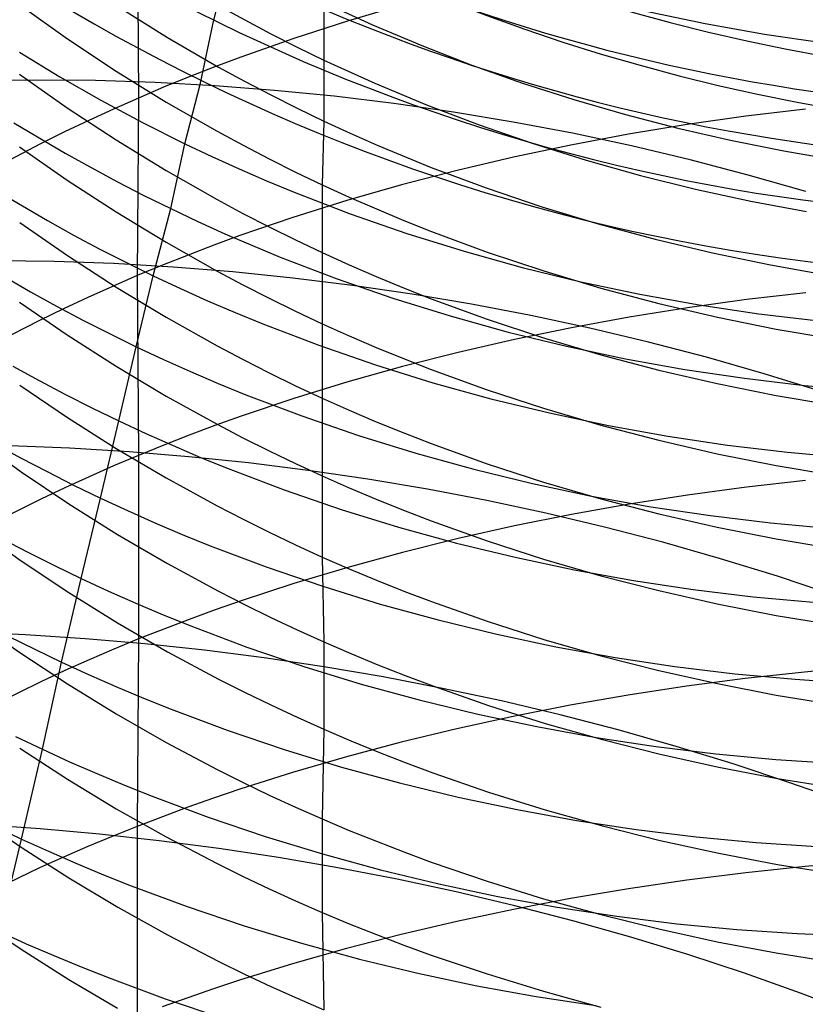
# Model space of a CAD drawing. Extents: x -383 to 1849, y -1185 to -529.
# Tile 812 of 870: x 1823 to 1829, y -953 to -945. Entities that reach past the tile are written whole.
import ezdxf

# ---------------------------------------------------------------- set-up
doc = ezdxf.new("R2010")
doc.units = 0
doc.layers.add('PREDEFINITO', color=7, linetype='CONTINUOUS')

msp = doc.modelspace()

# ---------------------------------------------------------------- linework, layer by layer
at = {"layer": 'PREDEFINITO'}
for p, q in [((1823.7571, -944.3396, 645.9515), (1823.7659, -945.7457, 647.3666)), ((1824.3709, -945.1485, 552.0165), (1824.4757, -944.705, 553.3975)), ((1822.8018, -944.9885, 602.9927), (1823.1889, -945.2642, 602.8795)), ((1825.2711, -944.9695, 598.2061), (1825.666, -945.1509, 598.1466)), ((1825.2711, -944.9695, 598.2061), (1825.2724, -945.4377, 599.6127)), ((1825.9089, -944.9894, 648.24), (1825.4643, -945.1204, 648.0869)), ((1823.5966, -945.0008, 601.3648), (1824.0023, -945.254, 601.2676)), ((1824.4184, -944.9956, 599.7697), (1824.6288, -945.1114, 599.7283)), ((1827.8892, -945.0398, 556.2983), (1828.368, -945.1412, 556.2999)), ((1824.2706, -945.624, 550.6456), (1824.3709, -945.1485, 552.0165)), ((1824.6288, -945.1114, 599.7283), (1824.8413, -945.2237, 599.6884)), ((1825.4643, -945.1204, 648.0869), (1825.0272, -945.2616, 647.923)), ((1828.368, -945.1412, 556.2999), (1828.8501, -945.2274, 556.298)), ((1824.8413, -945.2237, 599.6884), (1825.0558, -945.3325, 599.6498)), ((1825.666, -945.1509, 598.1466), (1826.0668, -945.3204, 598.0915)), ((1828.8501, -945.2274, 556.298), (1829.3351, -945.2986, 556.2926)), ((1823.1889, -945.2642, 602.8795), (1823.5853, -945.5276, 602.7719)), ((1824.0023, -945.254, 601.2676), (1824.4168, -945.494, 601.1761)), ((1825.0272, -945.2616, 647.923), (1824.598, -945.4128, 647.7483)), ((1822.7997, -945.3735, 549.1306), (1823.1277, -945.5725, 549.1737)), ((1825.0558, -945.3325, 599.6498), (1825.2724, -945.4377, 599.6127)), ((1826.0668, -945.3204, 598.0915), (1826.4732, -945.478, 598.0409)), ((1824.598, -945.4128, 647.7483), (1824.3866, -945.4923, 647.6569)), ((1825.2724, -945.4377, 599.6127), (1825.2709, -945.9328, 601.0105)), ((1825.2724, -945.4377, 599.6127), (1825.6859, -945.6261, 599.5467)), ((1823.5853, -945.5276, 602.7719), (1823.9909, -945.7784, 602.6699)), ((1824.3866, -945.4923, 647.6569), (1824.1774, -945.5742, 647.5628)), ((1824.4168, -945.494, 601.1761), (1824.6273, -945.609, 601.1325)), ((1826.4732, -945.478, 598.0409), (1826.8848, -945.6238, 597.9948)), ((1822.9368, -945.5998, 500.1742), (1822.4582, -945.606, 500.2883)), ((1822.8009, -945.5509, 604.3982), (1823.1879, -945.8242, 604.2797)), ((1823.4178, -945.6045, 500.0705), (1822.9368, -945.5998, 500.1742)), ((1823.1277, -945.5725, 549.1737), (1823.461, -945.7628, 549.2134)), ((1823.9008, -945.62, 499.9772), (1823.4178, -945.6045, 500.0705)), ((1824.3852, -945.6464, 499.8946), (1823.9008, -945.62, 499.9772)), ((1824.1774, -945.5742, 647.5628), (1823.9705, -945.6587, 647.466)), ((1824.1429, -946.1167, 549.2832), (1824.2706, -945.624, 550.6456)), ((1824.6273, -945.609, 601.1325), (1824.8398, -945.7204, 601.0903)), ((1825.6859, -945.6261, 599.5467), (1826.1061, -945.8015, 599.4859)), ((1826.8848, -945.6238, 597.9948), (1827.3012, -945.7576, 597.9531)), ((1823.9705, -945.6587, 647.466), (1823.7659, -945.7457, 647.3666)), ((1824.8704, -945.6836, 499.8226), (1824.3852, -945.6464, 499.8946)), ((1825.3559, -945.7317, 499.7615), (1824.8704, -945.6836, 499.8226)), ((1823.461, -945.7628, 549.2134), (1823.7995, -945.9443, 549.25)), ((1823.7659, -945.7457, 647.3666), (1823.5636, -945.8353, 647.2645)), ((1823.7659, -945.7457, 647.3666), (1823.7568, -947.1883, 648.7451)), ((1823.9909, -945.7784, 602.6699), (1824.4053, -946.0162, 602.5737)), ((1824.8398, -945.7204, 601.0903), (1825.0543, -945.8284, 601.0497)), ((1825.8412, -945.7906, 499.7112), (1825.3559, -945.7317, 499.7615)), ((1826.3256, -945.8604, 499.6721), (1825.8412, -945.7906, 499.7112)), ((1827.3012, -945.7576, 597.9531), (1827.7219, -945.8797, 597.9158)), ((1823.1879, -945.8242, 604.2797), (1823.5843, -946.0854, 604.1669)), ((1823.5636, -945.8353, 647.2645), (1823.3639, -945.9273, 647.1597)), ((1825.0543, -945.8284, 601.0497), (1825.2709, -945.9328, 601.0105)), ((1826.1061, -945.8015, 599.4859), (1826.5322, -945.964, 599.4303)), ((1826.8088, -945.941, 499.644), (1826.3256, -945.8604, 499.6721)), ((1829.1815, -945.8359, 650.4092), (1828.6994, -945.8938, 650.3316)), ((1822.7532, -945.9463, 547.7814), (1823.1701, -946.193, 547.8373)), ((1823.3639, -945.9273, 647.1597), (1823.1666, -946.0217, 647.0524)), ((1823.7995, -945.9443, 549.25), (1824.1429, -946.1167, 549.2832)), ((1825.2709, -945.9328, 601.0105), (1825.2592, -946.451, 602.3997)), ((1825.2709, -945.9328, 601.0105), (1825.4862, -946.0321, 600.9734)), ((1827.2902, -946.0323, 499.6273), (1826.8088, -945.941, 499.644)), ((1827.7219, -945.8797, 597.9158), (1828.1466, -945.9899, 597.8829)), ((1828.6994, -945.8938, 650.3316), (1828.2209, -945.9618, 650.2428)), ((1823.1666, -946.0217, 647.0524), (1822.9718, -946.1186, 646.9425)), ((1824.4053, -946.0162, 602.5737), (1824.6157, -946.1301, 602.5279)), ((1826.5322, -945.964, 599.4303), (1826.964, -946.1136, 599.3797)), ((1828.2209, -945.9618, 650.2428), (1827.7466, -946.0397, 650.1428)), ((1828.1466, -945.9899, 597.8829), (1828.5749, -946.0883, 597.8545)), ((1823.5843, -946.0854, 604.1669), (1823.9899, -946.3341, 604.06)), ((1825.4862, -946.0321, 600.9734), (1825.7033, -946.1279, 600.9378)), ((1827.7466, -946.0397, 650.1428), (1827.277, -946.1276, 650.0316)), ((1827.7691, -946.1345, 499.6219), (1827.2902, -946.0323, 499.6273)), ((1828.5749, -946.0883, 597.8545), (1829.0064, -946.1749, 597.8304)), ((1822.9718, -946.1186, 646.9425), (1822.5898, -946.3193, 646.7154)), ((1822.8012, -946.1412, 605.7932), (1823.1883, -946.4122, 605.6692)), ((1824.0282, -946.6444, 547.9325), (1824.1429, -946.1167, 549.2832)), ((1824.1429, -946.1167, 549.2832), (1824.3622, -946.2207, 549.3024)), ((1824.6157, -946.1301, 602.5279), (1824.8282, -946.2405, 602.4836)), ((1825.7033, -946.1279, 600.9378), (1826.1428, -946.309, 600.8711)), ((1827.277, -946.1276, 650.0316), (1826.8128, -946.2255, 649.9094)), ((1826.964, -946.1136, 599.3797), (1827.4009, -946.2503, 599.3343)), ((1828.2451, -946.2475, 499.6279), (1827.7691, -946.1345, 499.6219)), ((1829.0064, -946.1749, 597.8304), (1829.4407, -946.2498, 597.8107)), ((1823.1701, -946.193, 547.8373), (1823.3816, -946.3112, 547.8632)), ((1824.3622, -946.2207, 549.3024), (1824.5833, -946.3211, 549.3202)), ((1824.8282, -946.2405, 602.4836), (1825.0427, -946.3475, 602.4409)), ((1826.8128, -946.2255, 649.9094), (1826.3543, -946.3333, 649.7761)), ((1827.4009, -946.2503, 599.3343), (1827.8426, -946.3741, 599.2941)), ((1828.7177, -946.3712, 499.6456), (1828.2451, -946.2475, 499.6279)), ((1823.3816, -946.3112, 547.8632), (1823.5951, -946.4259, 547.8877)), ((1823.9899, -946.3341, 604.06), (1824.4043, -946.5698, 603.9592)), ((1824.5833, -946.3211, 549.3202), (1824.8063, -946.4177, 549.3367)), ((1825.0427, -946.3475, 602.4409), (1825.2592, -946.451, 602.3997)), ((1826.3543, -946.3333, 649.7761), (1825.9022, -946.451, 649.6317)), ((1826.1428, -946.309, 600.8711), (1826.5888, -946.476, 600.8102)), ((1823.1883, -946.4122, 605.6692), (1823.5847, -946.6711, 605.5512)), ((1823.5951, -946.4259, 547.8877), (1823.8107, -946.5369, 547.9108)), ((1824.8063, -946.4177, 549.3367), (1825.0309, -946.5107, 549.3519)), ((1827.8426, -946.3741, 599.2941), (1828.2884, -946.485, 599.2589)), ((1829.1862, -946.5057, 499.675), (1828.7177, -946.3712, 499.6456)), ((1822.6112, -946.4963, 546.432), (1823.0282, -946.7414, 546.4906)), ((1825.2592, -946.451, 602.3997), (1825.2582, -947.0008, 603.7767)), ((1825.2592, -946.451, 602.3997), (1825.4777, -946.5509, 602.3601)), ((1825.9022, -946.451, 649.6317), (1825.4571, -946.5787, 649.4763)), ((1826.5888, -946.476, 600.8102), (1827.0409, -946.6291, 600.7553)), ((1828.2884, -946.485, 599.2589), (1828.738, -946.5831, 599.2287)), ((1823.8107, -946.5369, 547.9108), (1824.0282, -946.6444, 547.9325)), ((1824.4043, -946.5698, 603.9592), (1824.6146, -946.6827, 603.9112)), ((1825.4571, -946.5787, 649.4763), (1825.0194, -946.7163, 649.3099)), ((1825.0309, -946.5107, 549.3519), (1825.4851, -946.6856, 549.3783)), ((1825.4777, -946.5509, 602.3601), (1825.6982, -946.6472, 602.3221)), ((1828.738, -946.5831, 599.2287), (1829.191, -946.6684, 599.2036)), ((1823.8868, -947.1901, 546.5903), (1824.0282, -946.6444, 547.9325)), ((1824.0282, -946.6444, 547.9325), (1824.2475, -946.7481, 547.9528)), ((1825.6982, -946.6472, 602.3221), (1825.9204, -946.7399, 602.2858)), ((1827.0409, -946.6291, 600.7553), (1827.4986, -946.7683, 600.7062)), ((1823.0282, -946.7414, 546.4906), (1823.2399, -946.8589, 546.5177)), ((1823.5847, -946.6711, 605.5512), (1823.9903, -946.9177, 605.4394)), ((1824.2475, -946.7481, 547.9528), (1824.4688, -946.8482, 547.9716)), ((1825.0194, -946.7163, 649.3099), (1824.5898, -946.8638, 649.1326)), ((1824.6146, -946.6827, 603.9112), (1824.8271, -946.7922, 603.8647)), ((1825.4851, -946.6856, 549.3783), (1825.9454, -946.8457, 549.3994)), ((1825.9204, -946.7399, 602.2858), (1826.1444, -946.8291, 602.251)), ((1822.8017, -946.7568, 607.1783), (1823.1887, -947.0256, 607.0488)), ((1824.8271, -946.7922, 603.8647), (1825.0416, -946.8983, 603.8199)), ((1826.1444, -946.8291, 602.251), (1826.5975, -946.9968, 602.1861)), ((1827.4986, -946.7683, 600.7062), (1827.9612, -946.8934, 600.6629)), ((1823.2399, -946.8589, 546.5177), (1823.4535, -946.9728, 546.5434)), ((1824.5898, -946.8638, 649.1326), (1824.3782, -946.9412, 649.0398)), ((1824.4688, -946.8482, 547.9716), (1824.6918, -946.9446, 547.989)), ((1825.0416, -946.8983, 603.8199), (1825.2582, -947.0008, 603.7767)), ((1825.9454, -946.8457, 549.3994), (1826.4111, -946.9911, 549.4153)), ((1827.9612, -946.8934, 600.6629), (1828.4284, -947.0047, 600.6255)), ((1823.4535, -946.9728, 546.5434), (1823.6692, -947.0833, 546.5676)), ((1823.9903, -946.9177, 605.4394), (1824.4046, -947.1514, 605.334)), ((1824.3782, -946.9412, 649.0398), (1824.1687, -947.0211, 648.9443)), ((1824.6918, -946.9446, 547.989), (1824.9165, -947.0373, 548.0049)), ((1823.0818, -947.0738, 498.7172), (1822.6011, -947.0668, 498.8226)), ((1823.1887, -947.0256, 607.0488), (1823.5851, -947.2826, 606.9255)), ((1824.1687, -947.0211, 648.9443), (1823.9616, -947.1035, 648.8461)), ((1824.9165, -947.0373, 548.0049), (1825.3707, -947.2117, 548.0326)), ((1825.2582, -947.0008, 603.7767), (1825.4767, -947.0999, 603.7352)), ((1825.2582, -947.0008, 603.7767), (1825.2585, -947.5789, 605.143)), ((1826.4111, -946.9911, 549.4153), (1826.8819, -947.1218, 549.426)), ((1826.5975, -946.9968, 602.1861), (1827.0569, -947.1502, 602.1276)), ((1828.4284, -947.0047, 600.6255), (1828.8995, -947.1021, 600.5938)), ((1822.4723, -947.0755, 545.0945), (1822.8896, -947.3195, 545.156)), ((1823.5644, -947.0914, 498.6225), (1823.0818, -947.0738, 498.7172)), ((1824.0485, -947.1197, 498.5385), (1823.5644, -947.0914, 498.6225)), ((1823.6692, -947.0833, 546.5676), (1823.8868, -947.1901, 546.5903)), ((1823.9616, -947.1035, 648.8461), (1823.7568, -947.1883, 648.7451)), ((1824.5334, -947.1587, 498.4655), (1824.0485, -947.1197, 498.5385)), ((1825.4767, -947.0999, 603.7352), (1825.6971, -947.1954, 603.6954)), ((1826.8819, -947.1218, 549.426), (1827.357, -947.2378, 549.4315)), ((1827.0569, -947.1502, 602.1276), (1827.5219, -947.2895, 602.0754)), ((1828.8995, -947.1021, 600.5938), (1829.374, -947.1857, 600.568)), ((1823.7568, -947.1883, 648.7451), (1823.5545, -947.2756, 648.6415)), ((1823.7487, -947.7662, 545.2605), (1823.8868, -947.1901, 546.5903)), ((1823.7568, -947.1883, 648.7451), (1823.7669, -948.6489, 650.1037)), ((1823.8868, -947.1901, 546.5903), (1824.1063, -947.2933, 546.6115)), ((1824.4046, -947.1514, 605.334), (1824.615, -947.2634, 605.2837)), ((1825.0187, -947.2083, 498.4035), (1824.5334, -947.1587, 498.4655)), ((1825.5037, -947.2685, 498.3526), (1825.0187, -947.2083, 498.4035)), ((1825.3707, -947.2117, 548.0326), (1825.8309, -947.3714, 548.0547)), ((1825.6971, -947.1954, 603.6954), (1825.9194, -947.2874, 603.6572)), ((1823.5545, -947.2756, 648.6415), (1823.3545, -947.3653, 648.5351)), ((1823.5851, -947.2826, 606.9255), (1823.9906, -947.5274, 606.8087)), ((1824.1063, -947.2933, 546.6115), (1824.3276, -947.3929, 546.6312)), ((1824.615, -947.2634, 605.2837), (1824.8275, -947.372, 605.2351)), ((1825.988, -947.3393, 498.3129), (1825.5037, -947.2685, 498.3526)), ((1825.9194, -947.2874, 603.6572), (1826.1434, -947.3758, 603.6206)), ((1827.357, -947.2378, 549.4315), (1827.8361, -947.3391, 549.4319)), ((1827.5219, -947.2895, 602.0754), (1827.9921, -947.4145, 602.0294)), ((1822.8896, -947.3195, 545.156), (1823.1014, -947.4364, 545.1845)), ((1823.3545, -947.3653, 648.5351), (1823.1571, -947.4574, 648.4262)), ((1824.8275, -947.372, 605.2351), (1825.042, -947.4771, 605.1882)), ((1825.8309, -947.3714, 548.0547), (1826.2966, -947.5165, 548.0713)), ((1826.4711, -947.4207, 498.2845), (1825.988, -947.3393, 498.3129)), ((1826.1434, -947.3758, 603.6206), (1826.5965, -947.542, 603.5526)), ((1827.8361, -947.3391, 549.4319), (1828.3184, -947.4259, 549.4273)), ((1828.7028, -947.3835, 651.7182), (1828.2251, -947.4498, 651.6279)), ((1829.1841, -947.3271, 651.797), (1828.7028, -947.3835, 651.7182)), ((1822.8011, -947.4049, 608.5483), (1823.1881, -947.6707, 608.4138)), ((1823.1571, -947.4574, 648.4262), (1822.9622, -947.5519, 648.3146)), ((1823.1014, -947.4364, 545.1845), (1823.3152, -947.5499, 545.2114)), ((1824.3276, -947.3929, 546.6312), (1824.5508, -947.4888, 546.6493)), ((1826.9523, -947.5127, 498.2676), (1826.4711, -947.4207, 498.2845)), ((1828.2251, -947.4498, 651.6279), (1827.7515, -947.5258, 651.5263)), ((1827.9921, -947.4145, 602.0294), (1828.4669, -947.5254, 601.9898)), ((1828.3184, -947.4259, 549.4273), (1828.8036, -947.498, 549.4177)), ((1823.3152, -947.5499, 545.2114), (1823.531, -947.6598, 545.2367)), ((1823.9906, -947.5274, 606.8087), (1824.4049, -947.7594, 606.6984)), ((1824.5508, -947.4888, 546.6493), (1824.7756, -947.5811, 546.666)), ((1825.042, -947.4771, 605.1882), (1825.2585, -947.5789, 605.143)), ((1826.2966, -947.5165, 548.0713), (1826.7672, -947.6469, 548.0823)), ((1826.5965, -947.542, 603.5526), (1827.0558, -947.6942, 603.4911)), ((1827.4311, -947.6152, 498.2623), (1826.9523, -947.5127, 498.2676)), ((1827.7515, -947.5258, 651.5263), (1827.2827, -947.6117, 651.4133)), ((1828.4669, -947.5254, 601.9898), (1828.9458, -947.6222, 601.9564)), ((1828.8036, -947.498, 549.4177), (1829.2909, -947.5555, 549.4031)), ((1822.9622, -947.5519, 648.3146), (1822.58, -947.7476, 648.084)), ((1824.7756, -947.5811, 546.666), (1825.2301, -947.7547, 546.6949)), ((1825.2585, -947.5789, 605.143), (1825.477, -947.6771, 605.0995)), ((1825.2585, -947.5789, 605.143), (1825.2587, -948.1836, 606.4987)), ((1827.2827, -947.6117, 651.4133), (1826.8191, -947.7073, 651.2889)), ((1827.9071, -947.7282, 498.2686), (1827.4311, -947.6152, 498.2623)), ((1828.9458, -947.6222, 601.9564), (1829.4282, -947.7048, 601.9292)), ((1823.1881, -947.6707, 608.4138), (1823.5845, -947.9248, 608.2856)), ((1823.531, -947.6598, 545.2367), (1823.7487, -947.7662, 545.2605)), ((1825.477, -947.6771, 605.0995), (1825.6975, -947.7718, 605.0577)), ((1826.8191, -947.7073, 651.2889), (1826.3613, -947.8126, 651.1533)), ((1826.7672, -947.6469, 548.0823), (1827.2422, -947.7627, 548.0879)), ((1827.0558, -947.6942, 603.4911), (1827.5208, -947.8323, 603.4362)), ((1823.6062, -948.3686, 543.9428), (1823.7487, -947.7662, 545.2605)), ((1823.7487, -947.7662, 545.2605), (1823.9683, -947.869, 545.2827)), ((1824.4049, -947.7594, 606.6984), (1824.6153, -947.8705, 606.6459)), ((1825.2301, -947.7547, 546.6949), (1825.6906, -947.9138, 546.7179)), ((1825.6975, -947.7718, 605.0577), (1825.9197, -947.863, 605.0177)), ((1827.2422, -947.7627, 548.0879), (1827.721, -947.8639, 548.088)), ((1828.3796, -947.8518, 498.2867), (1827.9071, -947.7282, 498.2686)), ((1823.9683, -947.869, 545.2827), (1824.1897, -947.9682, 545.3033)), ((1826.3613, -947.8126, 651.1533), (1825.9099, -947.9277, 651.0064)), ((1825.9197, -947.863, 605.0177), (1826.1437, -947.9507, 604.9794)), ((1827.5208, -947.8323, 603.4362), (1827.9911, -947.9563, 603.3878)), ((1827.721, -947.8639, 548.088), (1828.203, -947.9506, 548.0828)), ((1828.8481, -947.9858, 498.3167), (1828.3796, -947.8518, 498.2867)), ((1822.7467, -947.9239, 543.8336), (1822.9586, -948.0402, 543.8634)), ((1823.5845, -947.9248, 608.2856), (1823.9901, -948.1668, 608.1642)), ((1824.6153, -947.8705, 606.6459), (1824.8277, -947.9783, 606.5951)), ((1825.9099, -947.9277, 651.0064), (1825.4653, -948.0526, 650.8482)), ((1825.6906, -947.9138, 546.7179), (1826.1566, -948.0585, 546.7351)), ((1824.1897, -947.9682, 545.3033), (1824.413, -948.0637, 545.3224)), ((1824.8277, -947.9783, 606.5951), (1825.0422, -948.0827, 606.546)), ((1826.1437, -947.9507, 604.9794), (1826.5968, -948.1156, 604.9081)), ((1827.9911, -947.9563, 603.3878), (1828.4659, -948.0663, 603.346)), ((1828.203, -947.9506, 548.0828), (1828.6878, -948.0228, 548.0723)), ((1828.6878, -948.0228, 548.0723), (1829.1748, -948.0804, 548.0565)), ((1829.3122, -948.1304, 498.3587), (1828.8481, -947.9858, 498.3167)), ((1822.8018, -948.0778, 609.9065), (1823.1889, -948.3409, 609.7667)), ((1822.9586, -948.0402, 543.8634), (1823.1725, -948.1532, 543.8915)), ((1824.413, -948.0637, 545.3224), (1824.6379, -948.1557, 545.3398)), ((1825.4653, -948.0526, 650.8482), (1825.0282, -948.1871, 650.6788)), ((1825.0422, -948.0827, 606.546), (1825.2587, -948.1836, 606.4987)), ((1826.1566, -948.0585, 546.7351), (1826.6274, -948.1886, 546.7464)), ((1828.4659, -948.0663, 603.346), (1828.9448, -948.1623, 603.3107)), ((1829.1748, -948.0804, 548.0565), (1829.6634, -948.1236, 548.0355)), ((1823.1725, -948.1532, 543.8915), (1823.3884, -948.2627, 543.918)), ((1823.9901, -948.1668, 608.1642), (1824.4044, -948.3963, 608.0495)), ((1825.0282, -948.1871, 650.6788), (1824.599, -948.3314, 650.4983)), ((1824.6379, -948.1557, 545.3398), (1825.0925, -948.3288, 545.3701)), ((1825.2587, -948.1836, 606.4987), (1825.2584, -948.816, 607.8417)), ((1825.2587, -948.1836, 606.4987), (1825.4772, -948.2811, 606.4532)), ((1826.5968, -948.1156, 604.9081), (1827.0561, -948.2665, 604.8436)), ((1826.6274, -948.1886, 546.7464), (1827.1027, -948.3043, 546.752)), ((1828.9448, -948.1623, 603.3107), (1829.4271, -948.2443, 603.2819)), ((1823.3884, -948.2627, 543.918), (1823.6062, -948.3686, 543.9428)), ((1827.0561, -948.2665, 604.8436), (1827.5212, -948.4035, 604.7859)), ((1823.1889, -948.3409, 609.7667), (1823.5853, -948.5925, 609.6336)), ((1824.599, -948.3314, 650.4983), (1824.3876, -948.4071, 650.4038)), ((1825.0925, -948.3288, 545.3701), (1825.5532, -948.4875, 545.3941)), ((1825.4772, -948.2811, 606.4532), (1825.6976, -948.3752, 606.4095)), ((1827.1027, -948.3043, 546.752), (1827.5817, -948.4055, 546.7519)), ((1823.4575, -948.9957, 542.6372), (1823.6062, -948.3686, 543.9428)), ((1823.6062, -948.3686, 543.9428), (1823.8259, -948.471, 543.966)), ((1824.3876, -948.4071, 650.4038), (1824.1784, -948.4853, 650.3066)), ((1824.4044, -948.3963, 608.0495), (1824.6148, -948.5062, 607.9949)), ((1825.6976, -948.3752, 606.4095), (1825.9198, -948.4657, 606.3677)), ((1827.5212, -948.4035, 604.7859), (1827.9914, -948.5265, 604.7351)), ((1827.5817, -948.4055, 546.7519), (1828.0641, -948.4924, 546.7462)), ((1822.4354, -948.5098, 611.4), (1822.813, -948.7814, 611.2484)), ((1823.8259, -948.471, 543.966), (1824.0475, -948.5698, 543.9875)), ((1824.1784, -948.4853, 650.3066), (1823.9715, -948.5659, 650.2065)), ((1824.6148, -948.5062, 607.9949), (1824.8273, -948.6128, 607.942)), ((1825.5532, -948.4875, 545.3941), (1826.0193, -948.6319, 545.412)), ((1825.9198, -948.4657, 606.3677), (1826.1438, -948.5528, 606.3276)), ((1828.0641, -948.4924, 546.7462), (1828.5491, -948.5648, 546.7348)), ((1822.5976, -948.5525, 542.523), (1822.8096, -948.6685, 542.5541)), ((1823.2059, -948.5896, 497.3048), (1822.7232, -948.5703, 497.4016)), ((1823.6899, -948.6194, 497.219), (1823.2059, -948.5896, 497.3048)), ((1823.9715, -948.5659, 650.2065), (1823.7669, -948.6489, 650.1037)), ((1824.0475, -948.5698, 543.9875), (1824.2708, -948.665, 544.0074)), ((1826.1438, -948.5528, 606.3276), (1826.5969, -948.7165, 606.2528)), ((1827.9914, -948.5265, 604.7351), (1828.4662, -948.6357, 604.6911)), ((1828.5491, -948.5648, 546.7348), (1829.0364, -948.6229, 546.7179)), ((1822.8096, -948.6685, 542.5541), (1823.0236, -948.781, 542.5835)), ((1823.7669, -948.6489, 650.1037), (1823.5647, -948.7344, 649.9982)), ((1823.5853, -948.5925, 609.6336), (1823.9909, -948.832, 609.5074)), ((1824.1749, -948.6596, 497.1443), (1823.6899, -948.6194, 497.219)), ((1823.7669, -948.6489, 650.1037), (1823.7673, -950.1406, 651.4289)), ((1824.6603, -948.7102, 497.0807), (1824.1749, -948.6596, 497.1443)), ((1824.2708, -948.665, 544.0074), (1824.4958, -948.7566, 544.0256)), ((1824.8273, -948.6128, 607.942), (1825.0418, -948.7161, 607.8909)), ((1826.0193, -948.6319, 545.412), (1826.4902, -948.7619, 545.4237)), ((1828.4662, -948.6357, 604.6911), (1828.945, -948.7309, 604.654)), ((1829.0364, -948.6229, 546.7179), (1829.5253, -948.6666, 546.6956)), ((1823.5647, -948.7344, 649.9982), (1823.3649, -948.8222, 649.8899)), ((1825.1455, -948.7712, 497.0285), (1824.6603, -948.7102, 497.0807)), ((1825.0418, -948.7161, 607.8909), (1825.2584, -948.816, 607.8417)), ((1826.5969, -948.7165, 606.2528), (1827.0562, -948.8663, 606.1853)), ((1828.945, -948.7309, 604.654), (1829.4274, -948.8123, 604.6236)), ((1822.813, -948.7814, 611.2484), (1823.2003, -949.0418, 611.1035)), ((1823.0236, -948.781, 542.5835), (1823.2396, -948.8901, 542.6112)), ((1823.3649, -948.8222, 649.8899), (1823.1676, -948.9123, 649.7789)), ((1824.4958, -948.7566, 544.0256), (1824.9506, -948.9292, 544.0571)), ((1825.63, -948.8426, 496.9877), (1825.1455, -948.7712, 497.0285)), ((1825.2584, -948.816, 607.8417), (1825.4769, -948.9125, 607.7944)), ((1825.2584, -948.816, 607.8417), (1825.2592, -949.4746, 609.1724)), ((1826.4902, -948.7619, 545.4237), (1826.9655, -948.8775, 545.4294)), ((1823.2396, -948.8901, 542.6112), (1823.4575, -948.9957, 542.6372)), ((1823.9909, -948.832, 609.5074), (1824.4052, -949.0591, 609.3884)), ((1826.1132, -948.9243, 496.9584), (1825.63, -948.8426, 496.9877)), ((1826.9655, -948.8775, 545.4294), (1827.4446, -948.9789, 545.4292)), ((1827.0562, -948.8663, 606.1853), (1827.5212, -949.0023, 606.1248)), ((1828.7024, -948.9069, 653.0682), (1828.2248, -948.9714, 652.9767)), ((1829.1836, -948.852, 653.1482), (1828.7024, -948.9069, 653.0682)), ((1823.1676, -948.9123, 649.7789), (1822.9728, -949.0048, 649.6653)), ((1824.9506, -948.9292, 544.0571), (1825.4113, -949.0874, 544.082)), ((1825.4769, -948.9125, 607.7944), (1825.6973, -949.0055, 607.7489)), ((1826.5947, -949.0164, 496.9408), (1826.1132, -948.9243, 496.9584)), ((1827.4446, -948.9789, 545.4292), (1827.927, -949.0659, 545.4229)), ((1828.2248, -948.9714, 652.9767), (1827.7513, -949.0454, 652.8735)), ((1822.9728, -949.0048, 649.6653), (1822.5909, -949.1964, 649.4304)), ((1823.2003, -949.0418, 611.1035), (1823.597, -949.2908, 610.9654)), ((1823.3019, -949.6492, 541.3438), (1823.4575, -948.9957, 542.6372)), ((1823.4575, -948.9957, 542.6372), (1823.6773, -949.0978, 542.6614)), ((1824.4052, -949.0591, 609.3884), (1824.6156, -949.1679, 609.3315)), ((1825.6973, -949.0055, 607.7489), (1825.9195, -949.0951, 607.7053)), ((1827.0739, -949.1189, 496.935), (1826.5947, -949.0164, 496.9408)), ((1827.7513, -949.0454, 652.8735), (1827.2825, -949.1291, 652.7588)), ((1827.5212, -949.0023, 606.1248), (1827.9914, -949.1245, 606.0715)), ((1827.927, -949.0659, 545.4229), (1828.4121, -949.1386, 545.4108)), ((1823.6773, -949.0978, 542.6614), (1823.899, -949.1963, 542.6839)), ((1825.4113, -949.0874, 544.082), (1825.8775, -949.2315, 544.1005)), ((1825.9195, -949.0951, 607.7053), (1826.1436, -949.1813, 607.6636)), ((1827.2825, -949.1291, 652.7588), (1826.819, -949.2222, 652.6326)), ((1827.5502, -949.2316, 496.941), (1827.0739, -949.1189, 496.935)), ((1827.9914, -949.1245, 606.0715), (1828.4662, -949.2329, 606.0253)), ((1828.4121, -949.1386, 545.4108), (1828.8993, -949.1971, 545.3929)), ((1823.899, -949.1963, 542.6839), (1824.1223, -949.2912, 542.7046)), ((1824.6156, -949.1679, 609.3315), (1824.8281, -949.2735, 609.2766)), ((1826.1436, -949.1813, 607.6636), (1826.5967, -949.3433, 607.5857)), ((1826.819, -949.2222, 652.6326), (1826.3613, -949.3249, 652.4949)), ((1828.8993, -949.1971, 545.3929), (1829.3881, -949.2414, 545.3692)), ((1822.4356, -949.2375, 612.7352), (1822.8132, -949.506, 612.5782)), ((1823.597, -949.2908, 610.9654), (1824.0027, -949.5279, 610.8345)), ((1824.1223, -949.2912, 542.7046), (1824.3474, -949.3826, 542.7236)), ((1824.8281, -949.2735, 609.2766), (1825.0426, -949.3757, 609.2235)), ((1825.8775, -949.2315, 544.1005), (1826.3485, -949.3613, 544.1126)), ((1828.0231, -949.3546, 496.959), (1827.5502, -949.2316, 496.941)), ((1828.4662, -949.2329, 606.0253), (1828.945, -949.3275, 605.9862)), ((1822.6536, -949.3236, 541.2573), (1822.8678, -949.4356, 541.2879)), ((1824.3474, -949.3826, 542.7236), (1824.8023, -949.5547, 542.7565)), ((1825.0426, -949.3757, 609.2235), (1825.2592, -949.4746, 609.1724)), ((1826.3613, -949.3249, 652.4949), (1825.9099, -949.4371, 652.3457)), ((1826.3485, -949.3613, 544.1126), (1826.8238, -949.4768, 544.1184)), ((1826.5967, -949.3433, 607.5857), (1827.056, -949.4917, 607.5153)), ((1828.4921, -949.488, 496.9892), (1828.0231, -949.3546, 496.959)), ((1828.945, -949.3275, 605.9862), (1829.4274, -949.4084, 605.9541)), ((1822.8678, -949.4356, 541.2879), (1823.0839, -949.5441, 541.3168)), ((1825.9099, -949.4371, 652.3457), (1825.4654, -949.5589, 652.1851)), ((1822.8132, -949.506, 612.5782), (1823.2005, -949.7636, 612.4282)), ((1823.0839, -949.5441, 541.3168), (1823.3019, -949.6492, 541.3438)), ((1824.0027, -949.5279, 610.8345), (1824.4172, -949.7527, 610.7109)), ((1825.2592, -949.4746, 609.1724), (1825.4777, -949.5701, 609.1232)), ((1825.2592, -949.4746, 609.1724), (1825.2713, -950.1639, 610.4868)), ((1826.8238, -949.4768, 544.1184), (1827.3029, -949.5782, 544.1178)), ((1827.056, -949.4917, 607.5153), (1827.5211, -949.6264, 607.4522)), ((1828.9566, -949.6315, 497.0315), (1828.4921, -949.488, 496.9892)), ((1824.8023, -949.5547, 542.7565), (1825.2632, -949.7126, 542.7824)), ((1825.4654, -949.5589, 652.1851), (1825.0284, -949.6901, 652.0131)), ((1825.4777, -949.5701, 609.1232), (1825.6981, -949.6622, 609.0759)), ((1827.3029, -949.5782, 544.1178), (1827.7852, -949.6654, 544.111)), ((1827.5211, -949.6264, 607.4522), (1827.9913, -949.7474, 607.3965)), ((1823.1417, -950.3285, 540.065), (1823.3019, -949.6492, 541.3438)), ((1823.3019, -949.6492, 541.3438), (1823.5218, -949.7508, 541.3689)), ((1825.0284, -949.6901, 652.0131), (1824.5993, -949.8308, 651.8297)), ((1825.6981, -949.6622, 609.0759), (1825.9204, -949.7509, 609.0305)), ((1827.7852, -949.6654, 544.111), (1828.2702, -949.7384, 544.0981)), ((1829.4161, -949.7854, 497.0862), (1828.9566, -949.6315, 497.0315)), ((1823.2005, -949.7636, 612.4282), (1823.5971, -950.0098, 612.2852)), ((1823.5218, -949.7508, 541.3689), (1823.7436, -949.8488, 541.3923)), ((1824.4172, -949.7527, 610.7109), (1824.6277, -949.8604, 610.652)), ((1825.2632, -949.7126, 542.7824), (1825.7294, -949.8564, 542.8016)), ((1825.9204, -949.7509, 609.0305), (1826.1444, -949.8362, 608.9871)), ((1827.9913, -949.7474, 607.3965), (1828.4661, -949.8548, 607.3482)), ((1828.2702, -949.7384, 544.0981), (1828.7573, -949.7973, 544.079)), ((1823.7436, -949.8488, 541.3923), (1823.967, -949.9433, 541.4138)), ((1824.5993, -949.8308, 651.8297), (1824.3879, -949.9047, 651.7337)), ((1824.6277, -949.8604, 610.652), (1824.8402, -949.9648, 610.595)), ((1825.7294, -949.8564, 542.8016), (1826.2004, -949.9861, 542.8141)), ((1826.1444, -949.8362, 608.9871), (1826.5975, -949.9967, 608.9061)), ((1828.4661, -949.8548, 607.3482), (1828.945, -949.9487, 607.3073)), ((1828.7573, -949.7973, 544.079), (1829.246, -949.842, 544.0538)), ((1823.967, -949.9433, 541.4138), (1824.1922, -950.0343, 541.4336)), ((1824.3879, -949.9047, 651.7337), (1824.1788, -949.9809, 651.6349)), ((1828.945, -949.9487, 607.3073), (1829.4274, -950.0289, 607.2736)), ((1822.4249, -949.9863, 614.0587), (1822.8022, -950.2515, 613.8965)), ((1823.5971, -950.0098, 612.2852), (1824.0028, -950.2442, 612.1497)), ((1824.1788, -949.9809, 651.6349), (1823.9718, -950.0596, 651.5333)), ((1824.8402, -949.9648, 610.595), (1825.0547, -950.066, 610.5399)), ((1826.2004, -949.9861, 542.8141), (1826.6757, -950.1016, 542.82)), ((1826.5975, -949.9967, 608.9061), (1827.0568, -950.1436, 608.8327)), ((1822.8502, -950.1065, 496.0075), (1822.3683, -950.0851, 496.1057)), ((1823.3335, -950.138, 495.9204), (1822.8502, -950.1065, 496.0075)), ((1823.9718, -950.0596, 651.5333), (1823.7673, -950.1406, 651.4289)), ((1824.1922, -950.0343, 541.4336), (1824.6473, -950.2057, 541.4676)), ((1825.0547, -950.066, 610.5399), (1825.2713, -950.1639, 610.4868)), ((1826.6757, -950.1016, 542.82), (1827.1548, -950.203, 542.8192)), ((1822.7072, -950.1163, 540.0072), (1822.9235, -950.2241, 540.037)), ((1823.8178, -950.1798, 495.8446), (1823.3335, -950.138, 495.9204)), ((1823.7673, -950.1406, 651.4289), (1823.5651, -950.2239, 651.3217)), ((1823.7673, -950.1406, 651.4289), (1823.7558, -951.6631, 652.7189)), ((1824.3025, -950.2318, 495.7801), (1823.8178, -950.1798, 495.8446)), ((1825.2713, -950.1639, 610.4868), (1825.4898, -950.2584, 610.4357)), ((1825.2713, -950.1639, 610.4868), (1825.2714, -950.8733, 611.7895)), ((1827.0568, -950.1436, 608.8327), (1827.5219, -950.277, 608.767)), ((1822.8022, -950.2515, 613.8965), (1823.1891, -950.506, 613.7415)), ((1822.9235, -950.2241, 540.037), (1823.1417, -950.3285, 540.065)), ((1823.5651, -950.2239, 651.3217), (1823.3654, -950.3096, 651.2116)), ((1824.0028, -950.2442, 612.1497), (1824.4173, -950.4666, 612.0217)), ((1824.7871, -950.294, 495.7272), (1824.3025, -950.2318, 495.7801)), ((1824.6473, -950.2057, 541.4676), (1825.1082, -950.3632, 541.4945)), ((1825.4898, -950.2584, 610.4357), (1825.7102, -950.3496, 610.3867)), ((1827.1548, -950.203, 542.8192), (1827.6371, -950.2903, 542.8119)), ((1822.9869, -951.0367, 538.801), (1823.1417, -950.3285, 540.065)), ((1823.1417, -950.3285, 540.065), (1823.3617, -950.4294, 540.091)), ((1823.3654, -950.3096, 651.2116), (1823.1681, -950.3975, 651.0989)), ((1825.271, -950.3663, 495.6859), (1824.7871, -950.294, 495.7272)), ((1825.7102, -950.3496, 610.3867), (1825.9324, -950.4374, 610.3396)), ((1827.5219, -950.277, 608.767), (1827.9921, -950.3969, 608.709)), ((1827.6371, -950.2903, 542.8119), (1828.122, -950.3636, 542.7981)), ((1823.1681, -950.3975, 651.0989), (1822.9733, -950.4877, 650.9835)), ((1823.3617, -950.4294, 540.091), (1823.5836, -950.5268, 540.1151)), ((1825.1082, -950.3632, 541.4945), (1825.5745, -950.5065, 541.5144)), ((1825.7538, -950.4488, 495.6564), (1825.271, -950.3663, 495.6859)), ((1827.9921, -950.3969, 608.709), (1828.4669, -950.5034, 608.6586)), ((1828.122, -950.3636, 542.7981), (1828.609, -950.4229, 542.7779)), ((1828.609, -950.4229, 542.7779), (1829.0976, -950.4681, 542.7514)), ((1829.1756, -950.4088, 654.4626), (1828.6939, -950.4623, 654.3815)), ((1829.6603, -950.3647, 654.5319), (1829.1756, -950.4088, 654.4626)), ((1822.9733, -950.4877, 650.9835), (1822.5914, -950.6747, 650.7448)), ((1823.1891, -950.506, 613.7415), (1823.5855, -950.7492, 613.5937)), ((1824.4173, -950.4666, 612.0217), (1824.6278, -950.5731, 611.9606)), ((1825.5745, -950.5065, 541.5144), (1826.0456, -950.6359, 541.5272)), ((1826.2349, -950.5414, 495.6387), (1825.7538, -950.4488, 495.6564)), ((1825.9324, -950.4374, 610.3396), (1826.1564, -950.5218, 610.2945)), ((1828.6939, -950.4623, 654.3815), (1828.2158, -950.5251, 654.2886)), ((1828.4669, -950.5034, 608.6586), (1828.9458, -950.5963, 608.6158)), ((1829.0976, -950.4681, 542.7514), (1829.5872, -950.4993, 542.7185)), ((1823.5836, -950.5268, 540.1151), (1823.8072, -950.6208, 540.1374)), ((1824.6278, -950.5731, 611.9606), (1824.8403, -950.6764, 611.9016)), ((1826.1564, -950.5218, 610.2945), (1826.6093, -950.6806, 610.2104)), ((1826.7137, -950.6441, 495.6329), (1826.2349, -950.5414, 495.6387)), ((1828.2158, -950.5251, 654.2886), (1827.742, -950.5972, 654.1839)), ((1823.8072, -950.6208, 540.1374), (1824.0324, -950.7112, 540.1578)), ((1826.0456, -950.6359, 541.5272), (1826.521, -950.7513, 541.5331)), ((1827.1897, -950.7569, 495.6392), (1826.7137, -950.6441, 495.6329)), ((1827.742, -950.5972, 654.1839), (1827.2728, -950.6786, 654.0676)), ((1828.9458, -950.5963, 608.6158), (1829.4281, -950.6759, 608.5806)), ((1823.5855, -950.7492, 613.5937), (1823.991, -950.9809, 613.4536)), ((1824.0324, -950.7112, 540.1578), (1824.4877, -950.8818, 540.1929)), ((1824.8403, -950.6764, 611.9016), (1825.0548, -950.7765, 611.8445)), ((1826.6093, -950.6806, 610.2104), (1827.0685, -950.826, 610.1342)), ((1827.2728, -950.6786, 654.0676), (1826.809, -950.7693, 653.9395)), ((1825.0548, -950.7765, 611.8445), (1825.2714, -950.8733, 611.7895)), ((1826.809, -950.7693, 653.9395), (1826.351, -950.8693, 653.7998)), ((1826.521, -950.7513, 541.5331), (1827.0001, -950.8527, 541.5321)), ((1827.0685, -950.826, 610.1342), (1827.5334, -950.958, 610.066)), ((1827.6624, -950.8798, 495.6578), (1827.1897, -950.7569, 495.6392)), ((1824.4877, -950.8818, 540.1929), (1824.9488, -951.0384, 540.2207)), ((1825.2714, -950.8733, 611.7895), (1825.2591, -951.6027, 613.0811)), ((1825.2714, -950.8733, 611.7895), (1825.4899, -950.9668, 611.7366)), ((1826.351, -950.8693, 653.7998), (1825.8993, -950.9785, 653.6485)), ((1827.0001, -950.8527, 541.5321), (1827.4823, -950.9402, 541.5243)), ((1828.1312, -951.0127, 495.6886), (1827.6624, -950.8798, 495.6578)), ((1822.7686, -950.9327, 538.7719), (1822.9869, -951.0367, 538.801)), ((1823.991, -950.9809, 613.4536), (1824.4053, -951.2007, 613.3213)), ((1825.8993, -950.9785, 653.6485), (1825.4546, -951.097, 653.4856)), ((1825.4899, -950.9668, 611.7366), (1825.7103, -951.0569, 611.6857)), ((1827.4823, -950.9402, 541.5243), (1827.9671, -951.0137, 541.5097)), ((1827.5334, -950.958, 610.066), (1828.0033, -951.0766, 610.0057)), ((1822.8016, -951.0279, 615.1959), (1823.1887, -951.2792, 615.0358)), ((1822.8155, -951.7655, 537.5492), (1822.9869, -951.0367, 538.801)), ((1822.9869, -951.0367, 538.801), (1823.2071, -951.1372, 538.828)), ((1824.9488, -951.0384, 540.2207), (1825.4152, -951.1812, 540.241)), ((1825.7103, -951.0569, 611.6857), (1825.9325, -951.1438, 611.6369)), ((1827.9671, -951.0137, 541.5097), (1828.4541, -951.0734, 541.4884)), ((1828.5956, -951.1557, 495.7319), (1828.1312, -951.0127, 495.6886)), ((1823.2071, -951.1372, 538.828), (1823.429, -951.2343, 538.8531)), ((1825.4546, -951.097, 653.4856), (1825.0173, -951.2247, 653.3112)), ((1825.9325, -951.1438, 611.6369), (1826.1565, -951.2273, 611.5902)), ((1828.0033, -951.0766, 610.0057), (1828.4778, -951.182, 609.9532)), ((1828.4541, -951.0734, 541.4884), (1828.9425, -951.1191, 541.4605)), ((1828.9425, -951.1191, 541.4605), (1829.4319, -951.151, 541.4261)), ((1824.4053, -951.2007, 613.3213), (1824.6156, -951.3059, 613.2581)), ((1825.0173, -951.2247, 653.3112), (1824.5881, -951.3616, 653.1252)), ((1825.4152, -951.1812, 540.241), (1825.8863, -951.3102, 540.2541)), ((1826.1565, -951.2273, 611.5902), (1826.6094, -951.3844, 611.5029)), ((1828.4778, -951.182, 609.9532), (1828.9564, -951.2739, 609.9087)), ((1829.0551, -951.3086, 495.7877), (1828.5956, -951.1557, 495.7319)), ((1823.1887, -951.2792, 615.0358), (1823.5851, -951.5195, 614.8833)), ((1823.429, -951.2343, 538.8531), (1823.6527, -951.3279, 538.8763)), ((1824.6156, -951.3059, 613.2581), (1824.8281, -951.4081, 613.197)), ((1828.9564, -951.2739, 609.9087), (1829.4385, -951.3526, 609.872)), ((1829.2828, -951.3888, 495.8203), (1829.0551, -951.3086, 495.7877)), ((1823.6527, -951.3279, 538.8763), (1823.878, -951.4181, 538.8974)), ((1824.5881, -951.3616, 653.1252), (1824.3766, -951.4336, 653.0279)), ((1825.8863, -951.3102, 540.2541), (1826.3617, -951.4253, 540.2599)), ((1826.6094, -951.3844, 611.5029), (1827.0686, -951.5283, 611.4239)), ((1823.878, -951.4181, 538.8974), (1824.3332, -951.5881, 538.9339)), ((1824.3766, -951.4336, 653.0279), (1824.1674, -951.5078, 652.9278)), ((1824.8281, -951.4081, 613.197), (1825.0426, -951.507, 613.138)), ((1826.3617, -951.4253, 540.2599), (1826.8408, -951.5266, 540.2586)), ((1823.5851, -951.5195, 614.8833), (1823.9906, -951.7484, 614.7385)), ((1824.1674, -951.5078, 652.9278), (1823.9605, -951.5843, 652.8247)), ((1825.0426, -951.507, 613.138), (1825.2591, -951.6027, 613.0811)), ((1826.8408, -951.5266, 540.2586), (1827.323, -951.6142, 540.2502)), ((1827.0686, -951.5283, 611.4239), (1827.5334, -951.6589, 611.353)), ((1822.436, -951.5732, 616.6519), (1822.8136, -951.8324, 616.479)), ((1823.9605, -951.5843, 652.8247), (1823.7558, -951.6631, 652.7189)), ((1824.3332, -951.5881, 538.9339), (1824.7943, -951.7444, 538.9626)), ((1825.2591, -951.6027, 613.0811), (1825.2589, -952.3626, 614.3538)), ((1825.2591, -951.6027, 613.0811), (1825.4776, -951.6952, 613.0263)), ((1827.323, -951.6142, 540.2502), (1827.8077, -951.6879, 540.2348)), ((1822.9672, -951.6832, 494.6574), (1822.4844, -951.65, 494.7461)), ((1822.597, -951.662, 537.5191), (1822.8155, -951.7655, 537.5492)), ((1823.4511, -951.7264, 494.5802), (1822.9672, -951.6832, 494.6574)), ((1823.7558, -951.6631, 652.7189), (1823.5537, -951.7442, 652.6101)), ((1823.7558, -951.6631, 652.7189), (1823.755, -953.2067, 653.9824)), ((1825.4776, -951.6952, 613.0263), (1825.698, -951.7843, 612.9737)), ((1827.5334, -951.6589, 611.353), (1828.0034, -951.7763, 611.2904)), ((1827.8077, -951.6879, 540.2348), (1828.2945, -951.7479, 540.2124)), ((1822.6351, -952.5169, 536.3125), (1822.8155, -951.7655, 537.5492)), ((1822.8155, -951.7655, 537.5492), (1823.0357, -951.8655, 537.5772)), ((1823.5537, -951.7442, 652.6101), (1823.3539, -951.8276, 652.4986)), ((1823.9354, -951.7797, 494.5146), (1823.4511, -951.7264, 494.5802)), ((1824.4197, -951.8429, 494.4606), (1823.9354, -951.7797, 494.5146)), ((1823.9906, -951.7484, 614.7385), (1824.405, -951.9654, 614.6019)), ((1824.7943, -951.7444, 538.9626), (1825.2605, -951.8869, 538.9837)), ((1825.698, -951.7843, 612.9737), (1825.9202, -951.8702, 612.9231)), ((1828.0034, -951.7763, 611.2904), (1828.4779, -951.8806, 611.2359)), ((1828.2945, -951.7479, 540.2124), (1828.7828, -951.7941, 540.1831)), ((1822.8136, -951.8324, 616.479), (1823.2009, -952.081, 616.3136)), ((1823.0357, -951.8655, 537.5772), (1823.2578, -951.9621, 537.6031)), ((1823.3539, -951.8276, 652.4986), (1823.1566, -951.9132, 652.3843)), ((1824.9033, -951.916, 494.4185), (1824.4197, -951.8429, 494.4606)), ((1828.7828, -951.7941, 540.1831), (1829.2721, -951.8267, 540.147)), ((1823.1566, -951.9132, 652.3843), (1822.9619, -952.0009, 652.2673)), ((1825.3859, -951.9991, 494.3882), (1824.9033, -951.916, 494.4185)), ((1825.2605, -951.8869, 538.9837), (1825.7315, -952.0156, 538.9972)), ((1825.9202, -951.8702, 612.9231), (1826.1442, -951.9529, 612.8748)), ((1828.4779, -951.8806, 611.2359), (1828.9564, -951.9717, 611.1896)), ((1829.6653, -951.9455, 655.8192), (1829.18, -951.9881, 655.7492)), ((1822.9619, -952.0009, 652.2673), (1822.58, -952.1828, 652.0253)), ((1823.2578, -951.9621, 537.6031), (1823.4815, -952.0553, 537.627)), ((1824.405, -951.9654, 614.6019), (1824.6154, -952.0694, 614.5367)), ((1825.8668, -952.092, 494.3701), (1825.3859, -951.9991, 494.3882)), ((1825.7315, -952.0156, 538.9972), (1826.2066, -952.1307, 539.0031)), ((1826.1442, -951.9529, 612.8748), (1826.5972, -952.1083, 612.7844)), ((1829.18, -951.9881, 655.7492), (1828.6978, -952.0398, 655.6673)), ((1828.9564, -951.9717, 611.1896), (1829.4385, -952.0496, 611.1513)), ((1823.2009, -952.081, 616.3136), (1823.5975, -952.3187, 616.156)), ((1823.4815, -952.0553, 537.627), (1823.7069, -952.1451, 537.6489)), ((1824.6154, -952.0694, 614.5367), (1824.8278, -952.1703, 614.4735)), ((1826.3455, -952.1948, 494.3641), (1825.8668, -952.092, 494.3701)), ((1826.5972, -952.1083, 612.7844), (1827.0565, -952.2507, 612.7024)), ((1828.2193, -952.1006, 655.5733), (1827.7449, -952.1704, 655.4675)), ((1828.6978, -952.0398, 655.6673), (1828.2193, -952.1006, 655.5733)), ((1823.7069, -952.1451, 537.6489), (1824.1624, -952.3144, 537.6866)), ((1824.8278, -952.1703, 614.4735), (1825.0424, -952.268, 614.4126)), ((1826.2066, -952.1307, 539.0031), (1826.6854, -952.232, 539.0016)), ((1827.7449, -952.1704, 655.4675), (1827.2753, -952.2494, 655.3497)), ((1825.0424, -952.268, 614.4126), (1825.2589, -952.3626, 614.3538)), ((1826.8214, -952.3075, 494.3703), (1826.3455, -952.1948, 494.3641)), ((1826.6854, -952.232, 539.0016), (1827.1672, -952.3196, 538.9926)), ((1827.2753, -952.2494, 655.3497), (1826.811, -952.3374, 655.22)), ((1827.0565, -952.2507, 612.7024), (1827.5215, -952.38, 612.629)), ((1823.5975, -952.3187, 616.156), (1824.0031, -952.5451, 616.0065)), ((1824.1624, -952.3144, 537.6866), (1824.6235, -952.4701, 537.7163)), ((1826.811, -952.3374, 655.22), (1826.3525, -952.4345, 655.0785)), ((1827.2941, -952.43, 494.389), (1826.8214, -952.3075, 494.3703)), ((1827.1672, -952.3196, 538.9926), (1827.6515, -952.3936, 538.9764)), ((1822.4355, -952.4045, 617.9251), (1822.8131, -952.6602, 617.747)), ((1825.2589, -952.3626, 614.3538), (1825.4774, -952.4539, 614.2972)), ((1825.2589, -952.3626, 614.3538), (1825.2715, -953.1526, 615.6089)), ((1827.5215, -952.38, 612.629), (1827.9917, -952.4963, 612.564)), ((1827.6515, -952.3936, 538.9764), (1828.1378, -952.4539, 538.9529)), ((1824.6235, -952.4701, 537.7163), (1825.0899, -952.6122, 537.738)), ((1825.4774, -952.4539, 614.2972), (1825.6978, -952.542, 614.2428)), ((1826.3525, -952.4345, 655.0785), (1825.9004, -952.5407, 654.9252)), ((1827.763, -952.5624, 494.4202), (1827.2941, -952.43, 494.389)), ((1827.9917, -952.4963, 612.564), (1828.4665, -952.5996, 612.5074)), ((1828.1378, -952.4539, 538.9529), (1828.6256, -952.5006, 538.9223)), ((1828.6256, -952.5006, 538.9223), (1829.1142, -952.5337, 538.8845)), ((1822.6351, -952.5169, 536.3125), (1822.8555, -952.6164, 536.3414)), ((1824.0031, -952.5451, 616.0065), (1824.4176, -952.7597, 615.8653)), ((1825.9004, -952.5407, 654.9252), (1825.4552, -952.6558, 654.7601)), ((1825.6978, -952.542, 614.2428), (1825.9201, -952.6269, 614.1905)), ((1828.2275, -952.7045, 494.464), (1827.763, -952.5624, 494.4202)), ((1829.1142, -952.5337, 538.8845), (1829.6032, -952.5531, 538.8397)), ((1822.8131, -952.6602, 617.747), (1823.2004, -952.9055, 617.5768)), ((1822.8555, -952.6164, 536.3414), (1823.0777, -952.7124, 536.3682)), ((1825.4552, -952.6558, 654.7601), (1825.0175, -952.78, 654.5832)), ((1825.0899, -952.6122, 537.738), (1825.5609, -952.7407, 537.7518)), ((1825.9201, -952.6269, 614.1905), (1826.1441, -952.7085, 614.1405)), ((1828.4665, -952.5996, 612.5074), (1828.9453, -952.6899, 612.4592)), ((1823.0777, -952.7124, 536.3682), (1823.3016, -952.8051, 536.3928)), ((1825.5609, -952.7407, 537.7518), (1826.036, -952.8556, 537.7578)), ((1826.1441, -952.7085, 614.1405), (1826.5972, -952.8621, 614.0471)), ((1828.6872, -952.8564, 494.5205), (1828.2275, -952.7045, 494.464)), ((1828.9453, -952.6899, 612.4592), (1829.4277, -952.7673, 612.4193)), ((1823.3016, -952.8051, 536.3928), (1823.5271, -952.8945, 536.4154)), ((1824.4176, -952.7597, 615.8653), (1824.628, -952.8626, 615.7979)), ((1825.0175, -952.78, 654.5832), (1824.5879, -952.9132, 654.3946)), ((1823.2004, -952.9055, 617.5768), (1823.5971, -953.14, 617.4145)), ((1823.5271, -952.8945, 536.4154), (1823.9828, -953.063, 536.4542)), ((1824.628, -952.8626, 615.7979), (1824.8405, -952.9624, 615.7327)), ((1826.036, -952.8556, 537.7578), (1826.5147, -952.957, 537.756)), ((1826.5972, -952.8621, 614.0471), (1827.0565, -953.0028, 613.9624)), ((1828.915, -952.936, 494.5536), (1828.6872, -952.8564, 494.5205)), ((1824.3763, -952.9832, 654.2959), (1824.1669, -953.0555, 654.1943)), ((1824.5879, -952.9132, 654.3946), (1824.3763, -952.9832, 654.2959)), ((1824.8405, -952.9624, 615.7327), (1825.055, -953.059, 615.6697)), ((1826.5147, -952.957, 537.756), (1826.9965, -953.0448, 537.7466)), ((1829.1414, -953.0181, 494.5899), (1828.915, -952.936, 494.5536)), ((1824.1669, -953.0555, 654.1943), (1823.9598, -953.1299, 654.0898)), ((1823.9828, -953.063, 536.4542), (1824.4442, -953.2181, 536.4847)), ((1825.055, -953.059, 615.6697), (1825.2715, -953.1526, 615.6089)), ((1826.9965, -953.0448, 537.7466), (1827.4807, -953.119, 537.7296)), ((1827.0565, -953.0028, 613.9624), (1827.5216, -953.1306, 613.8864)), ((1829.3664, -953.1025, 494.6295), (1829.1414, -953.0181, 494.5899))]:
    msp.add_line(p, q, dxfattribs=at)
at = {"layer": 'PREDEFINITO', "extrusion": (-0.016833, -0.307513, 0.951395)}
msp.add_arc((1880.1711, -604.8759, 826.0284), 14.979, 55.83898, 295.27303, dxfattribs=at)
at = {"layer": 'PREDEFINITO', "extrusion": (-0.016807, -0.326121, 0.945179)}
msp.add_arc((1877.5345, -594.1838, 841.4257), 14.9744, 51.68409, 297.64988, dxfattribs=at)
at = {"layer": 'PREDEFINITO', "extrusion": (0.060851, 0.293849, 0.953913)}
msp.add_arc((-1982.0106, 681.2031, 358.406), 14.953, 35.41266, 135.06221, dxfattribs=at)
at = {"layer": 'PREDEFINITO', "extrusion": (0.056405, 0.275053, 0.959773)}
msp.add_arc((-1980.9827, 677.3885, 372.7477), 14.9755, 41.40039, 134.83054, dxfattribs=at)
at = {"layer": 'PREDEFINITO', "extrusion": (0.051905, 0.256186, 0.965233)}
msp.add_arc((-1979.7072, 674.1646, 386.8361), 14.987, 44.79781, 134.63508, dxfattribs=at)
at = {"layer": 'PREDEFINITO', "extrusion": (0.047406, 0.237251, 0.970291)}
msp.add_arc((-1978.2507, 671.3366, 400.7668), 14.9754, 48.08942, 134.48204, dxfattribs=at)
at = {"layer": 'PREDEFINITO', "extrusion": (0.02914, 0.160272, 0.986643)}
msp.add_arc((-1968.3623, 669.8948, 454.9926), 15.1606, 61.52693, 133.07437, dxfattribs=at)

doc.saveas('drawing.dxf')
